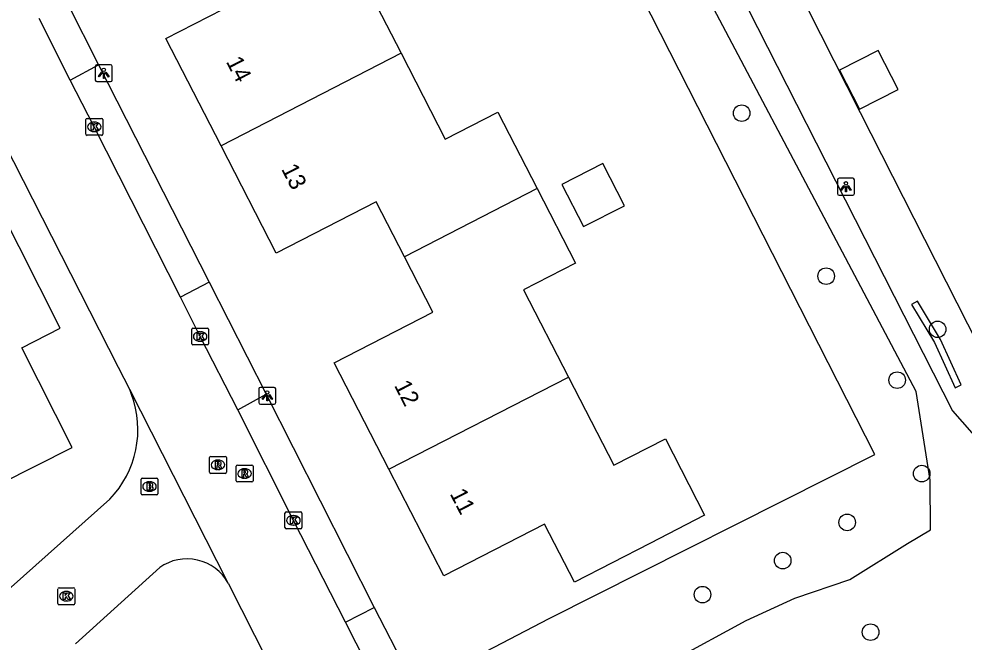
# Model space of a CAD drawing. Extents: x 162722 to 165099, y 384721 to 386283.
# Drawn here: x 163730.5 to 163786.3, y 385087.2 to 385124 of the extents above; entities that cross this region are included whole.
import ezdxf

# ---------------------------------------------------------------- set-up
doc = ezdxf.new("R2010")
doc.units = 0
for name, color, linetype in [('IMGEO_Boom', 7, 'Continuous'), ('IMGEO_Brandkraan', 7, 'Continuous'), ('IMGEO_Groenvoorziening', 7, 'Continuous'), ('IMGEO_Haag', 7, 'Continuous'), ('IMGEO_Kolk', 7, 'Continuous'), ('IMGEO_Lichtpunt', 7, 'Continuous'), ('IMGEO_Pand', 7, 'Continuous'), ('IMGEO_Pand_nummerreeks', 7, 'Continuous'), ('IMGEO_Rijbaan_lokaal_open', 7, 'Continuous'), ('IMGEO_Rioolput', 7, 'Continuous'), ('IMGEO_Voetpad_open', 7, 'Continuous')]:
    doc.layers.add(name, color=color, linetype=linetype)

msp = doc.modelspace()

# ---------------------------------------------------------------- linework, layer by layer
at = {"layer": 'IMGEO_Boom'}
for centre in [(163773.175, 385118.417), (163778.161, 385108.794), (163784.739, 385105.655), (163782.35, 385102.654), (163783.799, 385097.135), (163779.399, 385094.254), (163775.596, 385092.001), (163770.862, 385089.99), (163780.784, 385087.773)]:
    msp.add_circle(centre, 0.489, dxfattribs=at)
at = {"layer": 'IMGEO_Brandkraan'}
for p, q in [((163737.727, 385095.949), (163737.727, 385096.801)), ((163737.802, 385096.875), (163738.654, 385096.875)), ((163738.215, 385096.655), (163738.24, 385096.655)), ((163738.728, 385096.801), (163738.728, 385095.949)), ((163738.238, 385096.095), (163738.213, 385096.095)), ((163738.654, 385095.875), (163737.802, 385095.875))]:
    msp.add_line(p, q, dxfattribs=at)
for points in [[(163737.727, 385095.949), (163737.727, 385096.801)], [(163737.802, 385096.875), (163738.654, 385096.875)], [(163738.728, 385096.801), (163738.728, 385095.949)], [(163738.075, 385096.575), (163738.075, 385096.175), (163738.288, 385096.175)], [(163738.306, 385096.575), (163738.075, 385096.575)], [(163738.254, 385096.494), (163738.2, 385096.494), (163738.2, 385096.418)], [(163738.2, 385096.418), (163738.253, 385096.418)], [(163738.262, 385096.342), (163738.2, 385096.342), (163738.2, 385096.261)], [(163738.2, 385096.261), (163738.262, 385096.261)], [(163738.654, 385095.875), (163737.802, 385095.875)]]:
    msp.add_lwpolyline(points, dxfattribs=at)
for centre, radius, start, end in [((163737.804, 385096.799), 0.0765, 91.552, 178.448), ((163737.804, 385096.799), 0.0765, 91.552, 178.448), ((163738.652, 385096.799), 0.0765, 1.552, 88.448), ((163738.652, 385096.799), 0.0765, 1.552, 88.448), ((163738.255, 385096.456), 0.0379, 267.8285, 90.9355), ((163738.263, 385096.301), 0.0404, 269.8759, 90.5077), ((163738.294, 385096.426), 0.251, 268.6676, 293.5347), ((163738.31, 385096.43), 0.145, 59.4692, 91.5367), ((163738.335, 385096.477), 0.0922, 285.5137, 58.1501), ((163738.34, 385096.285), 0.105, 301.3115, 78.989), ((163737.804, 385095.951), 0.0765, 181.552, 268.448), ((163737.804, 385095.951), 0.0765, 181.552, 268.448), ((163738.652, 385095.951), 0.0765, 271.552, 358.448), ((163738.652, 385095.951), 0.0765, 271.552, 358.448)]:
    msp.add_arc(centre, radius, start, end, dxfattribs=at)
for centre, major_axis, ratio, start_param, end_param in [((163738.214, 385096.375), (-0.387, 0.002), 0.722429, 4.712389, 7.853982), ((163738.239, 385096.375), (-0.39, 0.002), 0.717154, 1.570796, 4.712389)]:
    msp.add_ellipse(centre, major_axis=major_axis, ratio=ratio, start_param=start_param, end_param=end_param, dxfattribs=at)
at = {"layer": 'IMGEO_Groenvoorziening'}
for points in [[(163789.688, 385099.725), (163780.19, 385118.446), (163770.819, 385136.953), (163770.253, 385138.072), (163773.324, 385139.627), (163758.67, 385172.275)], [(163753.89, 385169.842), (163754.236, 385169.136), (163765.683, 385145.787), (163768.37, 385134.799), (163785.613, 385100.832), (163787.475, 385098.737)], [(163766.533, 385084.8), (163769.171, 385086.138), (163773.434, 385088.46), (163776.32, 385089.774), (163779.555, 385090.879), (163782.967, 385093.011), (163784.312, 385093.815), (163784.3, 385096.739), (163783.48, 385101.975), (163766.464, 385134.202), (163763.257, 385146.803), (163751.75, 385168.753)], [(163753.931, 385084.458), (163761.818, 385088.577), (163781.027, 385098.268), (163760.145, 385139.341), (163746.528, 385166.095)]]:
    msp.add_lwpolyline(points, dxfattribs=at)
at = {"layer": 'IMGEO_Haag'}
msp.add_lwpolyline([(163783.206, 385107.112), (163784.554, 385104.874), (163785.768, 385102.203), (163786.132, 385102.369), (163784.908, 385105.06), (163783.548, 385107.318), (163783.206, 385107.112)], dxfattribs=at)
at = {"layer": 'IMGEO_Kolk'}
for p, q in [((163734.468, 385117.183), (163734.468, 385118.035)), ((163734.543, 385118.109), (163735.395, 385118.109)), ((163734.956, 385117.889), (163734.981, 385117.889)), ((163735.469, 385118.035), (163735.469, 385117.183)), ((163734.979, 385117.329), (163734.954, 385117.329)), ((163735.395, 385117.109), (163734.543, 385117.109)), ((163740.717, 385104.804), (163740.717, 385105.656)), ((163740.792, 385105.73), (163741.644, 385105.73)), ((163741.718, 385105.656), (163741.718, 385104.804)), ((163741.205, 385105.51), (163741.23, 385105.51)), ((163741.644, 385104.73), (163740.792, 385104.73)), ((163741.228, 385104.95), (163741.203, 385104.95)), ((163746.222, 385093.948), (163746.222, 385094.8)), ((163746.297, 385094.874), (163747.149, 385094.874)), ((163746.71, 385094.654), (163746.735, 385094.654)), ((163747.223, 385094.8), (163747.223, 385093.948)), ((163747.149, 385093.874), (163746.297, 385093.874)), ((163746.733, 385094.094), (163746.708, 385094.094)), ((163732.817, 385089.47), (163732.817, 385090.322)), ((163732.892, 385090.396), (163733.744, 385090.396)), ((163733.305, 385090.176), (163733.33, 385090.176)), ((163733.818, 385090.322), (163733.818, 385089.47)), ((163733.328, 385089.616), (163733.303, 385089.616)), ((163733.744, 385089.396), (163732.892, 385089.396))]:
    msp.add_line(p, q, dxfattribs=at)
for points in [[(163734.468, 385117.183), (163734.468, 385118.035)], [(163734.543, 385118.109), (163735.395, 385118.109)], [(163735.469, 385118.035), (163735.469, 385117.183)], [(163734.789, 385117.809), (163734.912, 385117.809), (163734.912, 385117.658), (163735.042, 385117.809), (163735.206, 385117.809), (163735.06, 385117.658), (163735.213, 385117.409), (163735.061, 385117.409), (163734.976, 385117.573), (163734.912, 385117.506), (163734.912, 385117.409), (163734.789, 385117.409), (163734.789, 385117.809)], [(163735.395, 385117.109), (163734.543, 385117.109)], [(163740.717, 385104.804), (163740.717, 385105.656)], [(163740.792, 385105.73), (163741.644, 385105.73)], [(163741.718, 385105.656), (163741.718, 385104.804)], [(163741.038, 385105.43), (163741.161, 385105.43), (163741.161, 385105.279), (163741.291, 385105.43), (163741.455, 385105.43), (163741.309, 385105.279), (163741.462, 385105.03), (163741.31, 385105.03), (163741.225, 385105.194), (163741.161, 385105.127), (163741.161, 385105.03), (163741.038, 385105.03), (163741.038, 385105.43)], [(163741.644, 385104.73), (163740.792, 385104.73)], [(163746.222, 385093.948), (163746.222, 385094.8)], [(163746.297, 385094.874), (163747.149, 385094.874)], [(163746.543, 385094.574), (163746.666, 385094.574), (163746.666, 385094.423), (163746.796, 385094.574), (163746.96, 385094.574), (163746.814, 385094.423), (163746.967, 385094.174), (163746.815, 385094.174), (163746.73, 385094.338), (163746.666, 385094.271), (163746.666, 385094.174), (163746.543, 385094.174), (163746.543, 385094.574)], [(163747.223, 385094.8), (163747.223, 385093.948)], [(163747.149, 385093.874), (163746.297, 385093.874)], [(163732.817, 385089.47), (163732.817, 385090.322)], [(163732.892, 385090.396), (163733.744, 385090.396)], [(163733.138, 385090.096), (163733.261, 385090.096), (163733.261, 385089.945), (163733.391, 385090.096), (163733.555, 385090.096), (163733.409, 385089.945), (163733.562, 385089.696), (163733.41, 385089.696), (163733.325, 385089.86), (163733.261, 385089.793), (163733.261, 385089.696), (163733.138, 385089.696), (163733.138, 385090.096)], [(163733.818, 385090.322), (163733.818, 385089.47)], [(163733.744, 385089.396), (163732.892, 385089.396)]]:
    msp.add_lwpolyline(points, dxfattribs=at)
for centre, start, end in [((163734.545, 385118.033), 91.552, 178.448), ((163734.545, 385118.033), 91.552, 178.448), ((163735.393, 385118.033), 1.552, 88.448), ((163735.393, 385118.033), 1.552, 88.448), ((163734.545, 385117.185), 181.552, 268.448), ((163734.545, 385117.185), 181.552, 268.448), ((163735.393, 385117.185), 271.552, 358.448), ((163735.393, 385117.185), 271.552, 358.448), ((163740.794, 385105.654), 91.552, 178.448), ((163740.794, 385105.654), 91.552, 178.448), ((163741.642, 385105.654), 1.552, 88.448), ((163741.642, 385105.654), 1.552, 88.448), ((163740.794, 385104.806), 181.552, 268.448), ((163740.794, 385104.806), 181.552, 268.448), ((163741.642, 385104.806), 271.552, 358.448), ((163741.642, 385104.806), 271.552, 358.448), ((163746.299, 385094.798), 91.552, 178.448), ((163746.299, 385094.798), 91.552, 178.448), ((163747.147, 385094.798), 1.552, 88.448), ((163747.147, 385094.798), 1.552, 88.448), ((163746.299, 385093.95), 181.552, 268.448), ((163746.299, 385093.95), 181.552, 268.448), ((163747.147, 385093.95), 271.552, 358.448), ((163747.147, 385093.95), 271.552, 358.448), ((163732.894, 385090.32), 91.552, 178.448), ((163732.894, 385090.32), 91.552, 178.448), ((163733.742, 385090.32), 1.552, 88.448), ((163733.742, 385090.32), 1.552, 88.448), ((163732.894, 385089.472), 181.552, 268.448), ((163732.894, 385089.472), 181.552, 268.448), ((163733.742, 385089.472), 271.552, 358.448), ((163733.742, 385089.472), 271.552, 358.448)]:
    msp.add_arc(centre, 0.0765, start, end, dxfattribs=at)
for centre, major_axis, ratio, start_param, end_param in [((163734.955, 385117.609), (-0.387, 0.002), 0.722429, 4.712389, 7.853982), ((163734.98, 385117.609), (-0.39, 0.002), 0.717154, 1.570796, 4.712389), ((163741.204, 385105.23), (-0.387, 0.002), 0.722429, 4.712389, 7.853982), ((163741.229, 385105.23), (-0.39, 0.002), 0.717154, 1.570796, 4.712389), ((163746.709, 385094.374), (-0.387, 0.002), 0.722429, 4.712389, 7.853982), ((163746.734, 385094.374), (-0.39, 0.002), 0.717154, 1.570796, 4.712389), ((163733.304, 385089.896), (-0.387, 0.002), 0.722429, 4.712389, 7.853982), ((163733.329, 385089.896), (-0.39, 0.002), 0.717154, 1.570796, 4.712389)]:
    msp.add_ellipse(centre, major_axis=major_axis, ratio=ratio, start_param=start_param, end_param=end_param, dxfattribs=at)
at = {"layer": 'IMGEO_Lichtpunt'}
for p, q in [((163735.932, 385121.274), (163735.124, 385121.274)), ((163735.932, 385121.274), (163735.124, 385121.274)), ((163735.03, 385121.179), (163735.03, 385120.372)), ((163735.03, 385121.179), (163735.03, 385120.372)), ((163736.026, 385120.372), (163736.026, 385121.179)), ((163736.026, 385120.372), (163736.026, 385121.179)), ((163735.124, 385120.278), (163735.932, 385120.278)), ((163735.124, 385120.278), (163735.932, 385120.278)), ((163779.73, 385114.572), (163778.922, 385114.572)), ((163779.73, 385114.572), (163778.922, 385114.572)), ((163778.828, 385114.477), (163778.828, 385113.67)), ((163778.828, 385114.477), (163778.828, 385113.67)), ((163779.824, 385113.67), (163779.824, 385114.477)), ((163779.824, 385113.67), (163779.824, 385114.477)), ((163778.922, 385113.576), (163779.73, 385113.576)), ((163778.922, 385113.576), (163779.73, 385113.576)), ((163745.583, 385102.229), (163744.775, 385102.229)), ((163745.583, 385102.229), (163744.775, 385102.229)), ((163744.681, 385102.134), (163744.681, 385101.327)), ((163744.681, 385102.134), (163744.681, 385101.327)), ((163745.677, 385101.327), (163745.677, 385102.134)), ((163745.677, 385101.327), (163745.677, 385102.134)), ((163744.775, 385101.233), (163745.583, 385101.233)), ((163744.775, 385101.233), (163745.583, 385101.233))]:
    msp.add_line(p, q, dxfattribs=at)
for points in [[(163735.404, 385120.843), (163735.443, 385120.815), (163735.255, 385120.553), (163735.217, 385120.58), (163735.404, 385120.843)], [(163735.506, 385120.795), (163735.553, 385120.795), (163735.553, 385120.473), (163735.506, 385120.473), (163735.506, 385120.795)], [(163735.616, 385120.815), (163735.654, 385120.842), (163735.841, 385120.58), (163735.802, 385120.552), (163735.616, 385120.815)], [(163779.202, 385114.141), (163779.241, 385114.113), (163779.053, 385113.851), (163779.015, 385113.878), (163779.202, 385114.141)], [(163779.304, 385114.093), (163779.351, 385114.093), (163779.351, 385113.771), (163779.304, 385113.771), (163779.304, 385114.093)], [(163779.414, 385114.113), (163779.452, 385114.14), (163779.639, 385113.878), (163779.6, 385113.85), (163779.414, 385114.113)], [(163745.055, 385101.798), (163745.094, 385101.77), (163744.906, 385101.508), (163744.868, 385101.535), (163745.055, 385101.798)], [(163745.157, 385101.75), (163745.204, 385101.75), (163745.204, 385101.428), (163745.157, 385101.428), (163745.157, 385101.75)], [(163745.267, 385101.77), (163745.305, 385101.797), (163745.492, 385101.535), (163745.453, 385101.507), (163745.267, 385101.77)]]:
    msp.add_lwpolyline(points, dxfattribs=at)
for centre in [(163735.529, 385120.977), (163779.327, 385114.275), (163745.18, 385101.932)]:
    msp.add_circle(centre, 0.0994, dxfattribs=at)
for centre, start, end in [((163735.124, 385121.179), 90, 180), ((163735.124, 385121.179), 90, 180), ((163735.932, 385121.179), 0, 90), ((163735.932, 385121.179), 0, 90), ((163735.124, 385120.372), 180, 270), ((163735.124, 385120.372), 180, 270), ((163735.932, 385120.372), 270, 0), ((163735.932, 385120.372), 270, 360), ((163778.922, 385114.477), 90, 180), ((163778.922, 385114.477), 90, 180), ((163779.73, 385114.477), 0, 90), ((163779.73, 385114.477), 0, 90), ((163778.922, 385113.67), 180, 270), ((163778.922, 385113.67), 180, 270), ((163779.73, 385113.67), 270, 0), ((163779.73, 385113.67), 270, 360), ((163744.775, 385102.134), 90, 180), ((163744.775, 385102.134), 90, 180), ((163745.583, 385102.134), 0, 90), ((163745.583, 385102.134), 0, 90), ((163744.775, 385101.327), 180, 270), ((163744.775, 385101.327), 180, 270), ((163745.583, 385101.327), 270, 0), ((163745.583, 385101.327), 270, 360)]:
    msp.add_arc(centre, 0.0946, start, end, dxfattribs=at)
at = {"layer": 'IMGEO_Pand'}
for points in [[(163742.449, 385116.488), (163739.189, 385122.826), (163745.12, 385125.877), (163743.368, 385129.284), (163747.815, 385131.572), (163751.234, 385133.331), (163753.632, 385128.67), (163750.459, 385127.038), (163753.074, 385121.954)], [(163753.074, 385121.954), (163742.449, 385116.488)], [(163753.074, 385121.954), (163755.684, 385116.881), (163758.791, 385118.479), (163761.114, 385113.963)], [(163778.955, 385120.962), (163780.126, 385118.652), (163782.409, 385119.809), (163781.238, 385122.12), (163778.955, 385120.962)], [(163753.267, 385109.928), (163751.595, 385113.179), (163745.709, 385110.151), (163742.449, 385116.488)], [(163762.569, 385114.203), (163763.848, 385111.717), (163766.255, 385112.955), (163764.977, 385115.441), (163762.569, 385114.203)], [(163761.114, 385113.963), (163753.267, 385109.928)], [(163761.114, 385113.963), (163763.374, 385109.57), (163760.299, 385107.988), (163762.948, 385102.838)], [(163727.282, 385095.465), (163733.658, 385098.686), (163730.687, 385104.567), (163732.959, 385105.715), (163730.531, 385110.52), (163729.459, 385112.641), (163725.974, 385110.88), (163727.045, 385108.759), (163726.069, 385108.266), (163721.887, 385106.153)], [(163752.357, 385097.391), (163749.122, 385103.68), (163754.941, 385106.674), (163753.267, 385109.928)], [(163762.948, 385102.838), (163765.629, 385097.626), (163768.67, 385099.19), (163770.989, 385094.68), (163767.749, 385093.014), (163763.302, 385090.726), (163761.536, 385094.159), (163755.592, 385091.102), (163752.357, 385097.391)], [(163752.357, 385097.391), (163762.948, 385102.838)]]:
    msp.add_lwpolyline(points, dxfattribs=at)
at = {"layer": 'IMGEO_Rijbaan_lokaal_open'}
for points in [[(163737.067, 385102.104), (163736.407, 385103.396), (163714.491, 385146.471)], [(163733.541, 385120.357), (163731.72, 385123.998)], [(163740.049, 385107.56), (163734.969, 385117.609), (163733.541, 385120.357)], [(163743.434, 385100.902), (163741.218, 385105.23), (163740.049, 385107.56)], [(163737.173, 385101.809), (163737.067, 385102.104)], [(163742.868, 385090.668), (163742.855, 385090.704), (163737.067, 385102.104)], [(163749.785, 385088.372), (163746.723, 385094.374), (163743.434, 385100.902)], [(163715.67, 385077.594), (163735.889, 385095.63)], [(163733.852, 385087.089), (163738.829, 385091.585)], [(163742.868, 385090.668), (163748.325, 385079.906)], [(163751.676, 385084.642), (163749.785, 385088.372)]]:
    msp.add_lwpolyline(points, dxfattribs=at)
for centre, radius, start, end in [((163731.607, 385099.743), 5.937, 316.1563, 20.3656), ((163740.441, 385089.33), 2.772, 28.8637, 125.5536)]:
    msp.add_arc(centre, radius, start, end, dxfattribs=at)
at = {"layer": 'IMGEO_Rioolput'}
for p, q in [((163741.765, 385097.225), (163741.765, 385098.077)), ((163741.84, 385098.151), (163742.692, 385098.151)), ((163742.253, 385097.931), (163742.278, 385097.931)), ((163742.766, 385098.077), (163742.766, 385097.225)), ((163742.276, 385097.371), (163742.251, 385097.371)), ((163743.338, 385096.717), (163743.338, 385097.569)), ((163743.413, 385097.643), (163744.265, 385097.643)), ((163743.826, 385097.423), (163743.851, 385097.423)), ((163744.339, 385097.569), (163744.339, 385096.717)), ((163742.692, 385097.151), (163741.84, 385097.151)), ((163743.849, 385096.863), (163743.824, 385096.863)), ((163744.265, 385096.643), (163743.413, 385096.643))]:
    msp.add_line(p, q, dxfattribs=at)
for points in [[(163741.765, 385097.225), (163741.765, 385098.077)], [(163741.84, 385098.151), (163742.692, 385098.151)], [(163742.354, 385097.849), (163742.102, 385097.851), (163742.102, 385097.451)], [(163742.28, 385097.77), (163742.226, 385097.77), (163742.226, 385097.689)], [(163742.766, 385098.077), (163742.766, 385097.225)], [(163742.102, 385097.451), (163742.226, 385097.451), (163742.226, 385097.613), (163742.237, 385097.613)], [(163742.226, 385097.689), (163742.278, 385097.689)], [(163742.284, 385097.584), (163742.355, 385097.451), (163742.495, 385097.451), (163742.43, 385097.577)], [(163743.338, 385096.717), (163743.338, 385097.569)], [(163743.413, 385097.643), (163744.265, 385097.643)], [(163743.927, 385097.341), (163743.675, 385097.343), (163743.675, 385096.943)], [(163743.853, 385097.262), (163743.799, 385097.262), (163743.799, 385097.181)], [(163744.339, 385097.569), (163744.339, 385096.717)], [(163742.692, 385097.151), (163741.84, 385097.151)], [(163743.675, 385096.943), (163743.799, 385096.943), (163743.799, 385097.105), (163743.81, 385097.105)], [(163743.799, 385097.181), (163743.851, 385097.181)], [(163743.857, 385097.076), (163743.928, 385096.943), (163744.068, 385096.943), (163744.003, 385097.069)], [(163744.265, 385096.643), (163743.413, 385096.643)]]:
    msp.add_lwpolyline(points, dxfattribs=at)
for centre, radius, start, end in [((163741.842, 385098.075), 0.0765, 91.552, 178.448), ((163741.842, 385098.075), 0.0765, 91.552, 178.448), ((163742.286, 385097.674), 0.0964, 77.0061, 93.1865), ((163742.3, 385097.731), 0.0378, 276.6634, 79.6772), ((163742.353, 385097.739), 0.109, 350.3612, 89.416), ((163742.69, 385098.075), 0.0765, 1.552, 88.448), ((163742.69, 385098.075), 0.0765, 1.552, 88.448), ((163741.842, 385097.227), 0.0765, 181.552, 268.448), ((163741.842, 385097.227), 0.0765, 181.552, 268.448), ((163742.236, 385097.56), 0.0533, 26.0293, 88.6989), ((163742.262, 385097.878), 0.19, 274.7715, 282.9687), ((163742.351, 385097.739), 0.112, 277.5842, 350.9817), ((163742.335, 385097.524), 0.108, 29.5134, 73.7905), ((163742.69, 385097.227), 0.0765, 271.552, 358.448), ((163742.69, 385097.227), 0.0765, 271.552, 358.448), ((163743.415, 385097.567), 0.0765, 91.552, 178.448), ((163743.415, 385097.567), 0.0765, 91.552, 178.448), ((163743.859, 385097.166), 0.0964, 77.0061, 93.1865), ((163743.873, 385097.223), 0.0378, 276.6634, 79.6772), ((163743.926, 385097.231), 0.109, 350.3612, 89.416), ((163743.924, 385097.231), 0.112, 277.5842, 350.9817), ((163744.263, 385097.567), 0.0765, 1.552, 88.448), ((163744.263, 385097.567), 0.0765, 1.552, 88.448), ((163743.415, 385096.719), 0.0765, 181.552, 268.448), ((163743.415, 385096.719), 0.0765, 181.552, 268.448), ((163743.809, 385097.052), 0.0533, 26.0293, 88.6989), ((163743.835, 385097.37), 0.19, 274.7715, 282.9687), ((163743.908, 385097.016), 0.108, 29.5134, 73.7905), ((163744.263, 385096.719), 0.0765, 271.552, 358.448), ((163744.263, 385096.719), 0.0765, 271.552, 358.448)]:
    msp.add_arc(centre, radius, start, end, dxfattribs=at)
for centre, major_axis, ratio, start_param, end_param in [((163742.252, 385097.651), (-0.387, 0.002), 0.722429, 4.712389, 7.853982), ((163742.277, 385097.651), (-0.39, 0.002), 0.717154, 1.570796, 4.712389), ((163743.825, 385097.143), (-0.387, 0.002), 0.722429, 4.712389, 7.853982), ((163743.85, 385097.143), (-0.39, 0.002), 0.717154, 1.570796, 4.712389)]:
    msp.add_ellipse(centre, major_axis=major_axis, ratio=ratio, start_param=start_param, end_param=end_param, dxfattribs=at)
at = {"layer": 'IMGEO_Voetpad_open'}
for points in [[(163733.386, 385124.897), (163735.22, 385121.265)], [(163733.541, 385120.357), (163735.22, 385121.265)], [(163735.22, 385121.265), (163741.754, 385108.434)], [(163741.754, 385108.434), (163740.049, 385107.56)], [(163741.754, 385108.434), (163745.114, 385101.827)], [(163743.434, 385100.902), (163745.114, 385101.827)], [(163745.114, 385101.827), (163751.491, 385089.235)], [(163749.785, 385088.372), (163751.491, 385089.235)], [(163751.491, 385089.235), (163753.386, 385085.536)]]:
    msp.add_lwpolyline(points, dxfattribs=at)

# ---------------------------------------------------------------- texts
at = {"layer": 'IMGEO_Pand_nummerreeks'}
for s, rotation, p in [('14', 297.2265, (163742.723, 385121.464)), ('13', 297.2159, (163745.983, 385115.126)), ('12', 297.2208, (163752.642, 385102.345)), ('11', 297.2208, (163755.93, 385095.952))]:
    msp.add_text(s, height=1, rotation=rotation, dxfattribs=at).set_placement(p)

doc.saveas('drawing.dxf')
